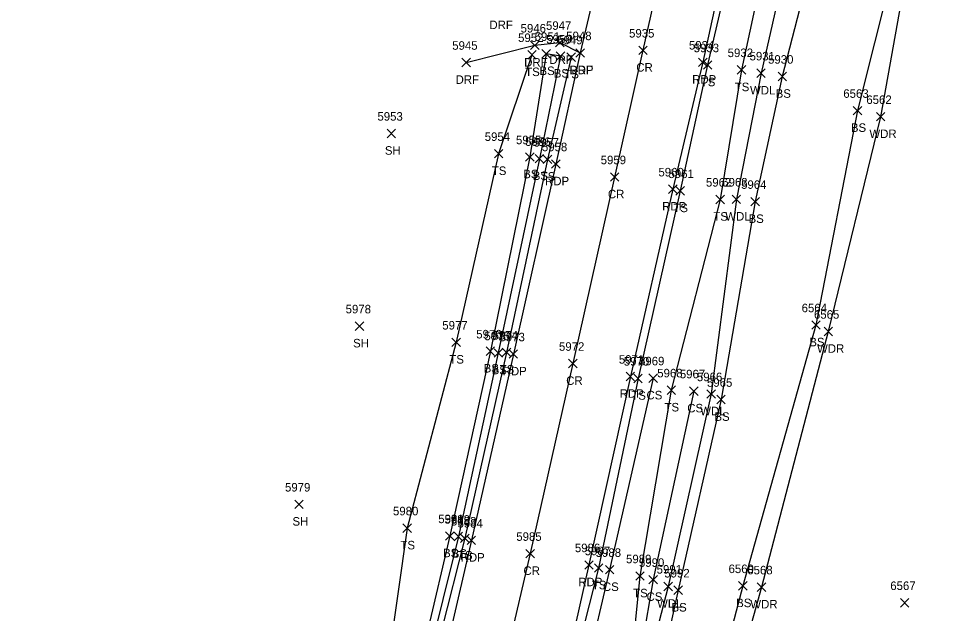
# Model space of a CAD drawing. Extents: x 1678863 to 1683592, y 407783 to 418211.
# Drawn here: x 1679240.4 to 1679456.9, y 409898.6 to 410038.3 of the extents above; entities that cross this region are included whole.
import ezdxf

# ---------------------------------------------------------------- set-up
doc = ezdxf.new("R2010")
doc.units = 0
for name, color, linetype in [('L_A', 7, 'Continuous'), ('L_I', 7, 'Continuous'), ('L_TIC', 7, 'Continuous'), ('LAWA', 7, 'Continuous'), ('LELB', 7, 'Continuous'), ('P_A', 7, 'Continuous'), ('P_I', 7, 'Continuous'), ('P_TIC', 7, 'Continuous'), ('PET', 7, 'Continuous'), ('PRC', 7, 'Continuous'), ('R_A', 7, 'Continuous'), ('R_I', 7, 'Continuous'), ('R_TIC', 7, 'Continuous'), ('RDF', 7, 'Continuous')]:
    doc.layers.add(name, color=color, linetype=linetype)

msp = doc.modelspace()

# ---------------------------------------------------------------- linework, layer by layer
at = {"layer": 'L_TIC'}
for points in [[(1679359.96, 410028.81), (1679361.96, 410030.81)], [(1679361.96, 410028.81), (1679359.96, 410030.81)], [(1679363.29, 410029.05), (1679365.29, 410031.05)], [(1679365.29, 410029.05), (1679363.29, 410031.05)], [(1679366.64, 410028.47), (1679368.64, 410030.47)], [(1679368.64, 410028.47), (1679366.64, 410030.47)], [(1679366.64, 410028.47), (1679368.64, 410030.47)], [(1679368.64, 410028.47), (1679366.64, 410030.47)], [(1679369.15, 410028.27), (1679371.15, 410030.27)], [(1679371.15, 410028.27), (1679369.15, 410030.27)], [(1679401.18, 410026.42), (1679403.18, 410028.42)], [(1679403.18, 410026.42), (1679401.18, 410028.42)], [(1679409.15, 410025.27), (1679411.15, 410027.27)], [(1679411.15, 410025.27), (1679409.15, 410027.27)], [(1679413.72, 410024.49), (1679415.72, 410026.49)], [(1679415.72, 410024.49), (1679413.72, 410026.49)], [(1679418.72, 410023.72), (1679420.72, 410025.72)], [(1679420.72, 410023.72), (1679418.72, 410025.72)], [(1679436.38, 410015.71), (1679438.38, 410017.71)], [(1679438.38, 410015.71), (1679436.38, 410017.71)], [(1679441.8, 410014.27), (1679443.8, 410016.27)], [(1679443.8, 410014.27), (1679441.8, 410016.27)], [(1679326.95, 410010.35), (1679328.95, 410012.35)], [(1679328.95, 410010.35), (1679326.95, 410012.35)], [(1679352.13, 410005.59), (1679354.13, 410007.59)], [(1679354.13, 410005.59), (1679352.13, 410007.59)], [(1679359.47, 410004.82), (1679361.47, 410006.82)], [(1679361.47, 410004.82), (1679359.47, 410006.82)], [(1679361.7, 410004.42), (1679363.7, 410006.42)], [(1679363.7, 410004.42), (1679361.7, 410006.42)], [(1679363.61, 410004.26), (1679365.61, 410006.26)], [(1679365.61, 410004.26), (1679363.61, 410006.26)], [(1679394.74, 409996.87), (1679396.74, 409998.87)], [(1679396.74, 409996.87), (1679394.74, 409998.87)], [(1679404.11, 409994.86), (1679406.11, 409996.86)], [(1679406.11, 409994.86), (1679404.11, 409996.86)], [(1679407.93, 409994.89), (1679409.93, 409996.89)], [(1679409.93, 409994.89), (1679407.93, 409996.89)], [(1679412.36, 409994.34), (1679414.36, 409996.34)], [(1679414.36, 409994.34), (1679412.36, 409996.34)], [(1679319.49, 409965.12), (1679321.49, 409967.12)], [(1679321.49, 409965.12), (1679319.49, 409967.12)], [(1679426.62, 409965.38), (1679428.62, 409967.38)], [(1679428.62, 409965.38), (1679426.62, 409967.38)], [(1679429.51, 409963.86), (1679431.51, 409965.86)], [(1679431.51, 409963.86), (1679429.51, 409965.86)], [(1679342.17, 409961.32), (1679344.17, 409963.32)], [(1679344.17, 409961.32), (1679342.17, 409963.32)], [(1679350.19, 409959.23), (1679352.19, 409961.23)], [(1679352.19, 409959.23), (1679350.19, 409961.23)], [(1679352.06, 409958.81), (1679354.06, 409960.81)], [(1679354.06, 409958.81), (1679352.06, 409960.81)], [(1679353.98, 409958.96), (1679355.98, 409960.96)], [(1679355.98, 409958.96), (1679353.98, 409960.96)], [(1679384.86, 409952.84), (1679386.86, 409954.84)], [(1679386.86, 409952.84), (1679384.86, 409954.84)], [(1679388.4, 409952.92), (1679390.4, 409954.92)], [(1679390.4, 409952.92), (1679388.4, 409954.92)], [(1679392.66, 409950.09), (1679394.66, 409952.09)], [(1679394.66, 409950.09), (1679392.66, 409952.09)], [(1679397.97, 409949.87), (1679399.97, 409951.87)], [(1679399.97, 409949.87), (1679397.97, 409951.87)], [(1679402.03, 409949.2), (1679404.03, 409951.2)], [(1679404.03, 409949.2), (1679402.03, 409951.2)], [(1679404.34, 409947.88), (1679406.34, 409949.88)], [(1679406.34, 409947.88), (1679404.34, 409949.88)], [(1679305.27, 409923.29), (1679307.27, 409925.29)], [(1679307.27, 409923.29), (1679305.27, 409925.29)], [(1679330.68, 409917.71), (1679332.68, 409919.71)], [(1679332.68, 409917.71), (1679330.68, 409919.71)], [(1679340.66, 409915.87), (1679342.66, 409917.87)], [(1679342.66, 409915.87), (1679340.66, 409917.87)], [(1679342.69, 409915.74), (1679344.69, 409917.74)], [(1679344.69, 409915.74), (1679342.69, 409917.74)], [(1679344.21, 409915.32), (1679346.21, 409917.32)], [(1679346.21, 409915.32), (1679344.21, 409917.32)], [(1679375.61, 409908.34), (1679377.61, 409910.34)], [(1679377.61, 409908.34), (1679375.61, 409910.34)], [(1679378.18, 409907.95), (1679380.18, 409909.95)], [(1679380.18, 409907.95), (1679378.18, 409909.95)], [(1679385.31, 409906.46), (1679387.31, 409908.46)], [(1679387.31, 409906.46), (1679385.31, 409908.46)], [(1679388.42, 409905.62), (1679390.42, 409907.62)], [(1679390.42, 409905.62), (1679388.42, 409907.62)], [(1679391.91, 409904.02), (1679393.91, 409906.02)], [(1679393.91, 409904.02), (1679391.91, 409906.02)], [(1679394.28, 409903.12), (1679396.28, 409905.12)], [(1679396.28, 409903.12), (1679394.28, 409905.12)], [(1679409.46, 409904.15), (1679411.46, 409906.15)], [(1679411.46, 409904.15), (1679409.46, 409906.15)], [(1679413.84, 409903.85), (1679415.84, 409905.85)], [(1679415.84, 409903.85), (1679413.84, 409905.85)], [(1679447.42, 409900.18), (1679449.42, 409902.18)], [(1679449.42, 409900.18), (1679447.42, 409902.18)]]:
    msp.add_lwpolyline(points, dxfattribs=at)
at = {"layer": 'LAWA'}
for points in [[(1679495.82, 410287.8), (1679486.74, 410250.38), (1679478.4, 410206.12), (1679466.45, 410152.28), (1679462.07, 410108.74), (1679451.4, 410063.43), (1679442.8, 410015.27), (1679430.51, 409964.86), (1679414.84, 409904.85), (1679400, 409851.58), (1679387.01, 409795.74), (1679373.8, 409743.1), (1679360.31, 409682.61), (1679353.23, 409617.6), (1679355.41, 409575.65), (1679362.78, 409551.01), (1679388.4, 409540.16), (1679414.21, 409538.82), (1679436.17, 409540.57), (1679448.85, 409550.03), (1679465.45, 409577.21), (1679477.98, 409610.21), (1679492.5, 409645.74)], [(1679425.36, 410072.51), (1679414.72, 410025.49), (1679408.93, 409995.89), (1679403.03, 409950.2), (1679392.91, 409905.02), (1679381.69, 409861.61), (1679370.14, 409818.79), (1679359.16, 409772.74), (1679347.29, 409730.84), (1679339.33, 409684.65), (1679328.24, 409638.64), (1679326.56, 409599.31), (1679316.41, 409548.88), (1679329.86, 409531.02)]]:
    msp.add_lwpolyline(points, dxfattribs=at)
at = {"layer": 'LELB'}
for points in [[(1679425.82, 410113.49), (1679428.07, 410107.58), (1679421.5, 410078.98), (1679410.15, 410026.27), (1679405.11, 409995.86), (1679393.66, 409951.09), (1679386.31, 409907.46), (1679381.69, 409861.61), (1679365.38, 409820.35), (1679355.95, 409772.96), (1679347.29, 409730.84), (1679333.64, 409684.38), (1679323.27, 409641.07), (1679310.65, 409601.84), (1679301.81, 409556.51)], [(1679413.96, 410078.14), (1679402.18, 410027.42), (1679395.74, 409997.87), (1679385.86, 409953.84), (1679376.61, 409909.34), (1679365.44, 409865.67), (1679356.02, 409820.97), (1679346.34, 409776.11), (1679336.8, 409733.4), (1679326.74, 409687.72), (1679317.1, 409644.68), (1679307.07, 409600.79), (1679298.38, 409557), (1679299.73, 409541.79), (1679304.26, 409533.54), (1679315.87, 409524.05)], [(1679431.97, 410072.32), (1679419.72, 410024.72), (1679413.36, 409995.34), (1679405.34, 409948.88), (1679395.28, 409904.12), (1679385.25, 409858.66), (1679373.91, 409816.71), (1679369.55, 409775.32), (1679355.68, 409729.19), (1679346.06, 409678.62), (1679339.75, 409657.01), (1679337.19, 409620.61), (1679334.76, 409589.94), (1679332.82, 409562.24), (1679338.86, 409534.12), (1679347.03, 409524.81)], [(1679449.45, 410064.79), (1679437.38, 410016.71), (1679427.62, 409966.38), (1679410.46, 409905.15), (1679396.81, 409853.33), (1679383.41, 409796.51), (1679370.71, 409744.65), (1679356.53, 409683.68), (1679346.98, 409619.75), (1679346.4, 409576.2), (1679347.59, 409553.48), (1679356.51, 409537.87), (1679387.67, 409535.18), (1679413.61, 409534.66), (1679438.28, 409534.38), (1679454.13, 409547.39), (1679468.29, 409576.07)], [(1679360.96, 410029.81), (1679353.13, 410006.59), (1679343.17, 409962.32), (1679331.68, 409918.71), (1679325.11, 409872.46), (1679316.36, 409830.6), (1679307.66, 409786.77), (1679295.82, 409740.45), (1679288.33, 409695.4), (1679279.28, 409651.71), (1679268.37, 409608.2), (1679257.23, 409565), (1679240.43, 409497.15)], [(1679367.64, 410029.47), (1679364.29, 410030.05), (1679360.47, 410005.82), (1679351.19, 409960.23), (1679341.66, 409916.87), (1679331.16, 409872.12), (1679320.82, 409829.03), (1679309.55, 409786.24), (1679298.48, 409740.72), (1679290.26, 409695.39), (1679280.17, 409651.4), (1679269.98, 409608.2), (1679261, 409563.24), (1679243.65, 409496.55)], [(1679367.64, 410029.47), (1679362.7, 410005.42), (1679353.06, 409959.81), (1679343.69, 409916.74), (1679332.78, 409872.66), (1679323.82, 409828.59), (1679313.01, 409785.36), (1679307.05, 409757.85), (1679302.92, 409740.3), (1679292.82, 409695.57), (1679282.15, 409650.99), (1679272.24, 409608.05), (1679262.56, 409563.19), (1679247.52, 409496.64)], [(1679370.15, 410029.27), (1679364.61, 410005.26), (1679354.98, 409959.96), (1679345.21, 409916.32), (1679334.07, 409872.52), (1679325.83, 409828.11), (1679316.18, 409784.27), (1679306.39, 409739.6), (1679296.07, 409694.82), (1679286.79, 409650.3), (1679277.18, 409606.73), (1679264.77, 409562.68), (1679252.35, 409496.28)], [(1679389.4, 409953.92), (1679379.18, 409908.95), (1679368.64, 409864.17), (1679358.46, 409820.29), (1679348.22, 409775.46), (1679339.25, 409733.06), (1679328.82, 409686.93), (1679323.27, 409641.07), (1679313.41, 409602.32), (1679301.81, 409556.51), (1679305.95, 409537.26), (1679317.44, 409526.86)], [(1679398.97, 409950.87), (1679389.42, 409906.62), (1679381.69, 409861.61)]]:
    msp.add_lwpolyline(points, dxfattribs=at)
at = {"layer": 'P_TIC'}
for points in [[(1679371.26, 410029.24), (1679373.26, 410031.24)], [(1679373.26, 410029.24), (1679371.26, 410031.24)], [(1679386.01, 410029.86), (1679388.01, 410031.86)], [(1679388.01, 410029.86), (1679386.01, 410031.86)], [(1679400.07, 410027.04), (1679402.07, 410029.04)], [(1679402.07, 410027.04), (1679400.07, 410029.04)], [(1679365.55, 410003.17), (1679367.55, 410005.17)], [(1679367.55, 410003.17), (1679365.55, 410005.17)], [(1679379.36, 410000.12), (1679381.36, 410002.12)], [(1679381.36, 410000.12), (1679379.36, 410002.12)], [(1679393.04, 409997.26), (1679395.04, 409999.26)], [(1679395.04, 409997.26), (1679393.04, 409999.26)], [(1679355.6, 409958.56), (1679357.6, 409960.56)], [(1679357.6, 409958.56), (1679355.6, 409960.56)], [(1679369.56, 409956.33), (1679371.56, 409958.33)], [(1679371.56, 409956.33), (1679369.56, 409958.33)], [(1679383.06, 409953.3), (1679385.06, 409955.3)], [(1679385.06, 409953.3), (1679383.06, 409955.3)], [(1679345.74, 409914.84), (1679347.74, 409916.84)], [(1679347.74, 409914.84), (1679345.74, 409916.84)], [(1679359.54, 409911.72), (1679361.54, 409913.72)], [(1679361.54, 409911.72), (1679359.54, 409913.72)], [(1679373.34, 409909.06), (1679375.34, 409911.06)], [(1679375.34, 409909.06), (1679373.34, 409911.06)]]:
    msp.add_lwpolyline(points, dxfattribs=at)
at = {"layer": 'PET'}
for points in [[(1679412.11, 410078.81), (1679401.07, 410028.04), (1679394.04, 409998.26), (1679384.06, 409954.3), (1679374.34, 409910.06), (1679364.36, 409865.87), (1679354.24, 409821.48), (1679344.72, 409776.48), (1679334.9, 409734), (1679324.49, 409688.45), (1679314.86, 409644.81), (1679305.2, 409601.29), (1679296.03, 409557.58), (1679295.03, 409550.59), (1679282.64, 409496.81)], [(1679376.22, 410046.9), (1679372.26, 410030.24), (1679366.55, 410004.17), (1679356.6, 409959.56), (1679346.74, 409915.84), (1679336.53, 409871.55), (1679327.07, 409827.88), (1679317.17, 409784.02), (1679307.72, 409739.47), (1679297.3, 409694.5), (1679287.51, 409650.05), (1679278.06, 409606.73), (1679268.2, 409562.39), (1679253.95, 409496.08)]]:
    msp.add_lwpolyline(points, dxfattribs=at)
at = {"layer": 'PRC'}
msp.add_lwpolyline([(1679398.33, 410081.3), (1679387.01, 410030.86), (1679380.36, 410001.12), (1679370.56, 409957.33), (1679360.54, 409912.72), (1679350.27, 409868.86), (1679340.1, 409824.63), (1679330.61, 409781.04), (1679320.83, 409736.81), (1679311.68, 409692), (1679301.28, 409647.66), (1679291.57, 409603.99), (1679282.23, 409559.42), (1679267.71, 409493.26)], dxfattribs=at)
at = {"layer": 'R_TIC'}
for points in [[(1679360.61, 410031.04), (1679362.61, 410033.04)], [(1679362.61, 410031.04), (1679360.61, 410033.04)], [(1679366.51, 410031.67), (1679368.51, 410033.67)], [(1679368.51, 410031.67), (1679366.51, 410033.67)], [(1679371.26, 410029.24), (1679373.26, 410031.24)], [(1679373.26, 410029.24), (1679371.26, 410031.24)], [(1679344.5, 410026.99), (1679346.5, 410028.99)], [(1679346.5, 410026.99), (1679344.5, 410028.99)]]:
    msp.add_lwpolyline(points, dxfattribs=at)
at = {"layer": 'RDF'}
msp.add_lwpolyline([(1679345.5, 410027.99), (1679361.61, 410032.04), (1679367.51, 410032.67), (1679372.26, 410030.24)], dxfattribs=at)

# ---------------------------------------------------------------- texts
at = {"layer": 'L_A'}
for s, p in [('TS', (1679359.37, 410024.81)), ('BS', (1679362.73, 410025.05)), ('BS', (1679366.08, 410024.47)), ('BS', (1679366.08, 410024.47)), ('TS', (1679368.56, 410024.27)), ('TS', (1679400.59, 410022.42)), ('TS', (1679408.56, 410021.27)), ('WDL', (1679412.14, 410020.49)), ('BS', (1679418.16, 410019.72)), ('BS', (1679435.82, 410011.71)), ('WDR', (1679440.16, 410010.27)), ('SH', (1679326.44, 410006.35)), ('TS', (1679351.54, 410001.59)), ('BS', (1679358.91, 410000.82)), ('BS', (1679361.14, 410000.42)), ('TS', (1679363.02, 410000.26)), ('TS', (1679394.15, 409992.87)), ('TS', (1679403.52, 409990.86)), ('WDL', (1679406.34, 409990.89)), ('BS', (1679411.8, 409990.34)), ('BS', (1679426.06, 409961.38)), ('SH', (1679318.98, 409961.12)), ('WDR', (1679427.87, 409959.86)), ('TS', (1679341.57, 409957.32)), ('BS', (1679349.63, 409955.23)), ('BS', (1679351.5, 409954.81)), ('TS', (1679353.39, 409954.96)), ('TS', (1679384.27, 409948.84)), ('CS', (1679387.84, 409948.92)), ('TS', (1679392.07, 409946.09)), ('CS', (1679397.41, 409945.87)), ('WDL', (1679400.45, 409945.2)), ('BS', (1679403.79, 409943.88)), ('SH', (1679304.75, 409919.29)), ('TS', (1679330.09, 409913.71)), ('BS', (1679340.1, 409911.87)), ('BS', (1679342.13, 409911.74)), ('TS', (1679343.62, 409911.32)), ('TS', (1679375.02, 409904.34)), ('CS', (1679377.62, 409903.95)), ('TS', (1679384.72, 409902.46)), ('CS', (1679387.86, 409901.62)), ('WDL', (1679390.33, 409900.02)), ('BS', (1679393.72, 409899.12)), ('BS', (1679408.9, 409900.15)), ('WDR', (1679412.21, 409899.85))]:
    msp.add_text(s, height=2, dxfattribs=at).set_placement(p)
at = {"layer": 'L_I'}
for s, p in [('5952', (1679357.7, 410032.81)), ('5951', (1679361.6, 410033.05)), ('5950', (1679364.3, 410032.47)), ('5950', (1679364.3, 410032.47)), ('5949', (1679366.88, 410032.27)), ('5933', (1679398.92, 410030.42)), ('5932', (1679406.89, 410029.27)), ('5931', (1679412.03, 410028.49)), ('5930', (1679416.37, 410027.72)), ('6563', (1679434.03, 410019.71)), ('6562', (1679439.44, 410018.27)), ('5953', (1679324.69, 410014.35)), ('5954', (1679349.87, 410009.59)), ('5955', (1679357.21, 410008.82)), ('5956', (1679359.38, 410008.42)), ('5957', (1679361.35, 410008.26)), ('5961', (1679393, 410000.87)), ('5962', (1679401.8, 409998.86)), ('5963', (1679405.62, 409998.89)), ('5964', (1679410.05, 409998.34)), ('5978', (1679317.23, 409969.12)), ('6564', (1679424.26, 409969.38)), ('6565', (1679427.15, 409967.86)), ('5977', (1679339.91, 409965.32)), ('5976', (1679347.88, 409963.23)), ('5975', (1679349.8, 409962.81)), ('5974', (1679351.72, 409962.96)), ('5970', (1679382.51, 409956.84)), ('5969', (1679386.09, 409956.92)), ('5968', (1679390.36, 409954.09)), ('5967', (1679395.66, 409953.87)), ('5966', (1679399.67, 409953.2)), ('5965', (1679402.04, 409951.88)), ('5979', (1679303, 409927.29)), ('5980', (1679328.34, 409921.71)), ('5981', (1679338.97, 409919.87)), ('5982', (1679340.43, 409919.74)), ('5983', (1679341.95, 409919.32)), ('5987', (1679373.35, 409912.34)), ('5988', (1679375.92, 409911.95)), ('5989', (1679383.04, 409910.46)), ('5990', (1679386.07, 409909.62)), ('5991', (1679390.22, 409908.02)), ('5992', (1679392.02, 409907.12)), ('6569', (1679407.1, 409908.15)), ('6568', (1679411.49, 409907.85)), ('6567', (1679445.06, 409904.18))]:
    msp.add_text(s, height=2, dxfattribs=at).set_placement(p)
at = {"layer": 'P_A'}
for s, p in [('RDP', (1679369.75, 410025.24)), ('CR', (1679385.45, 410025.86)), ('RDP', (1679398.56, 410023.04)), ('RDP', (1679364.04, 409999.17)), ('CR', (1679378.79, 409996.12)), ('RDP', (1679391.52, 409993.26)), ('RDP', (1679354.09, 409954.56)), ('CR', (1679369, 409952.33)), ('RDP', (1679381.54, 409949.3)), ('RDP', (1679344.23, 409910.84)), ('CR', (1679358.97, 409907.72)), ('RDP', (1679371.83, 409905.06))]:
    msp.add_text(s, height=2, dxfattribs=at).set_placement(p)
at = {"layer": 'P_I'}
for s, p in [('5948', (1679369, 410033.24)), ('5935', (1679383.75, 410033.86)), ('5934', (1679397.81, 410031.04)), ('5958', (1679363.29, 410007.17)), ('5959', (1679377.09, 410004.12)), ('5960', (1679390.64, 410001.26)), ('5973', (1679353.34, 409962.56)), ('5972', (1679367.3, 409960.33)), ('5971', (1679381.36, 409957.3)), ('5984', (1679343.48, 409918.84)), ('5985', (1679357.28, 409915.72)), ('5986', (1679371.03, 409913.06))]:
    msp.add_text(s, height=2, dxfattribs=at).set_placement(p)
at = {"layer": 'R_A'}
for p in [(1679350.97, 410035.84), (1679359.14, 410027.04), (1679365.04, 410027.67), (1679369.79, 410025.24), (1679343.03, 410022.99)]:
    msp.add_text('DRF', height=2, dxfattribs=at).set_placement(p)
at = {"layer": 'R_I'}
for s, p in [('5946', (1679358.29, 410035.04)), ('5947', (1679364.25, 410035.67)), ('5948', (1679369, 410033.24)), ('5945', (1679342.24, 410030.99))]:
    msp.add_text(s, height=2, dxfattribs=at).set_placement(p)

doc.saveas('drawing.dxf')
